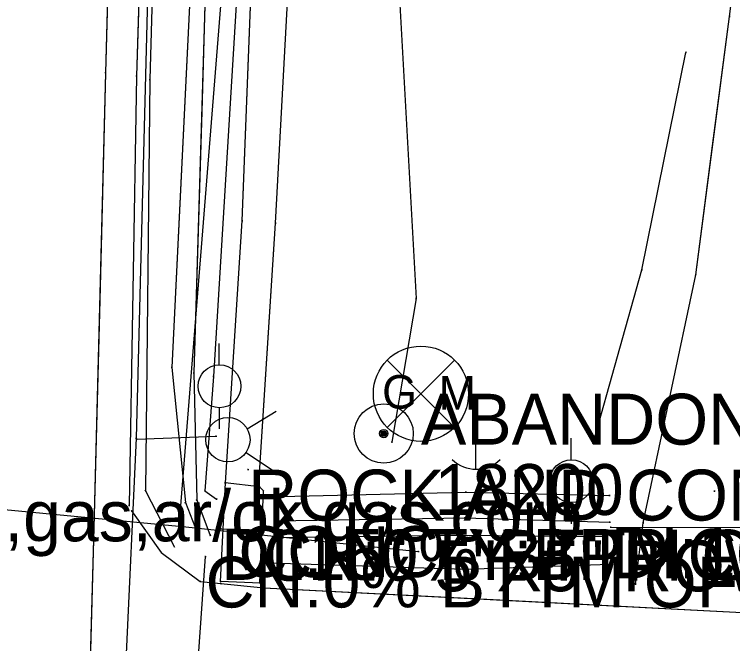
# Model space of a CAD drawing. Extents: x -99999 to 591807, y -99999 to 347168.
# Drawn here: x 591263 to 591333.7, y 320901.3 to 320963.1 of the extents above; entities that cross this region are included whole.
import ezdxf

# ---------------------------------------------------------------- set-up
doc = ezdxf.new("R2010")
doc.units = 0
for name, color, linetype in [('S_BREAKLINE', 7, 'Continuous'), ('S_DITCHLINE', 7, 'Continuous'), ('S_DRG_PT_SYM', 7, 'Continuous'), ('S_DRIVEWAY', 7, 'Continuous'), ('S_EDGE_PAVEMENT', 7, 'Continuous'), ('S_GAS_UTILITIES', 7, 'Continuous'), ('S_GAS_UTILITIES_ANNOT', 7, 'Continuous'), ('S_GRD_PT_SYM', 7, 'Continuous'), ('S_IRON_PIN', 7, 'Continuous'), ('S_IRON_PIN_ANNOT', 7, 'Continuous'), ('S_MSC_PT_SYM', 7, 'Continuous'), ('S_PARKING', 7, 'Continuous'), ('S_RDW_PT_SYM', 7, 'Continuous'), ('S_SHOULDER', 7, 'Continuous'), ('S_SIDE_DRAIN', 7, 'Continuous'), ('S_SIDE_DRAIN_ANNOT', 7, 'Continuous'), ('S_SIDEWALK', 7, 'Continuous'), ('S_SURVEY_TEXT_ANNOT', 7, 'Continuous'), ('S_TELEPHONE_UTILITIES', 7, 'Continuous'), ('S_UTILITY_POLE', 7, 'Continuous'), ('S_UTILITY_POLE_ANNOT', 7, 'Continuous'), ('S_UTL_PT_SYM', 7, 'Continuous'), ('S_WATER_UTILITIES', 7, 'Continuous')]:
    doc.layers.add(name, color=color, linetype=linetype)

msp = doc.modelspace()

# ---------------------------------------------------------------- linework, layer by layer
at = {"layer": 'S_BREAKLINE'}
for points in [[(591281.365, 321113.964), (591280.102, 321094.279), (591278.461, 321053.595), (591277.738, 321005.744), (591276.372, 320956.701), (591275.927, 320916.314), (591278.746, 320910.815)], [(591289.483, 321073.177), (591287.441, 321031.099), (591286.361, 320997.239), (591285.762, 320979.109), (591282.599, 320927.538), (591281.773, 320916.307), (591282.919, 320915.494)], [(591299.626, 320987.701), (591302.537, 320935.186), (591300.154, 320921.091)], [(591319.931, 320920.976), (591324.728, 320938.023), (591329.06, 320959.381)], [(591289.196, 320915.756), (591307.407, 320916.18), (591321.546, 320915.846)], [(591288.173, 320909.24), (591307.32, 320908.618), (591321.585, 320909.082)]]:
    msp.add_lwpolyline(points, dxfattribs=at)
at = {"layer": 'S_DITCHLINE'}
for points in [[(591285.772, 321115.219), (591284.013, 321077.616), (591282.428, 321030.913), (591282.448, 320997.376), (591281.014, 320979.45), (591278.525, 320928.425), (591279.846, 320915.154), (591281.25, 320911.6)], [(591285.772, 321115.219), (591284.893, 321096.418), (591284.013, 321077.616), (591283.221, 321054.265), (591282.428, 321030.913), (591282.438, 321014.144), (591282.448, 320997.376), (591281.014, 320979.45), (591280.392, 320966.694), (591279.769, 320953.938), (591279.147, 320941.181), (591278.525, 320928.425), (591279.846, 320915.154), (591281.25, 320911.6)], [(591286.734, 321115.284), (591286.903, 321078.018), (591284.889, 321031.071), (591283.777, 320997.543), (591282.224, 320979.278), (591280.69, 320927.888), (591280.974, 320915.405), (591282.292, 320911.912)], [(591286.734, 321115.284), (591286.819, 321096.651), (591286.903, 321078.018), (591285.896, 321054.545), (591284.889, 321031.071), (591284.333, 321014.307), (591283.777, 320997.543), (591282.224, 320979.278), (591281.84, 320966.431), (591281.457, 320953.583), (591281.073, 320940.735), (591280.69, 320927.888), (591280.974, 320915.405), (591282.292, 320911.912)], [(591288.648, 320913.365), (591307.332, 320913.641), (591321.569, 320913.211)], [(591288.648, 320913.365), (591307.332, 320913.641), (591321.569, 320913.211)], [(591288.661, 320911.72), (591307.091, 320911.959), (591321.1, 320911.804)], [(591288.661, 320911.72), (591307.091, 320911.959), (591321.1, 320911.804)]]:
    msp.add_lwpolyline(points, dxfattribs=at)
at = {"layer": 'S_DRG_PT_SYM'}
for points in [[(591283.358, 320912.554), (591283.358, 320912.604), (591283.358, 320912.554), (591283.308, 320912.554), (591283.358, 320912.554), (591283.358, 320912.504), (591283.358, 320912.554), (591283.408, 320912.554)], [(591287.509, 320912.474), (591287.509, 320912.524), (591287.509, 320912.474), (591287.459, 320912.474), (591287.509, 320912.474), (591287.509, 320912.424), (591287.509, 320912.474), (591287.559, 320912.474)], [(591321.682, 320912.717), (591321.682, 320912.767), (591321.682, 320912.717), (591321.632, 320912.717), (591321.682, 320912.717), (591321.682, 320912.667), (591321.682, 320912.717), (591321.732, 320912.717)], [(591281.825, 320909.839), (591281.825, 320909.889), (591281.825, 320909.839), (591281.775, 320909.839), (591281.825, 320909.839), (591281.825, 320909.789), (591281.825, 320909.839), (591281.875, 320909.839)]]:
    msp.add_lwpolyline(points, dxfattribs=at)
at = {"layer": 'S_DRIVEWAY'}
for points in [[(591324.118, 320907.133), (591324.859, 320913.158), (591330.018, 320937.507), (591333.347, 320962.905)], [(591324.118, 320907.133), (591324.859, 320913.158), (591330.018, 320937.507), (591331.682, 320950.206), (591333.347, 320962.905)]]:
    msp.add_lwpolyline(points, dxfattribs=at)
at = {"layer": 'S_EDGE_PAVEMENT'}
for points in [[(591276.464, 321095.169), (591275.056, 321053.597), (591273.291, 321005.346), (591272, 320957.38), (591270.852, 320912.706), (591269.626, 320868.123), (591267.967, 320823.163), (591266.366, 320784.972), (591264.567, 320741.355), (591263.052, 320704.522), (591261.343, 320660.719), (591259.642, 320623.868), (591258.44, 320586.063), (591256.824, 320543.024), (591255.332, 320500.726), (591253.745, 320460.208), (591252.238, 320423.96)], [(591276.464, 321095.169), (591275.76, 321074.383), (591275.056, 321053.597), (591274.173, 321029.471), (591273.291, 321005.346), (591272.646, 320981.363), (591272, 320957.38), (591271.426, 320935.043), (591270.852, 320912.706), (591270.239, 320890.414)], [(591274.554, 320914.321), (591277.47, 320910.234), (591281.292, 320907.406), (591283.338, 320907.182), (591287.555, 320906.756), (591333.958, 320904.39), (591378.559, 320901.544), (591416.519, 320899.614), (591460.036, 320897.219), (591499.289, 320895.01), (591538.767, 320892.545), (591582.069, 320890.714)], [(591274.554, 320914.321), (591277.47, 320910.234), (591281.292, 320907.406), (591283.338, 320907.182), (591287.555, 320906.756), (591310.756, 320905.573), (591333.958, 320904.39), (591356.258, 320902.967), (591378.559, 320901.544), (591397.539, 320900.579), (591416.519, 320899.614), (591438.278, 320898.416), (591460.036, 320897.219), (591479.663, 320896.114), (591499.289, 320895.01), (591519.028, 320893.777), (591538.767, 320892.545), (591560.418, 320891.63), (591582.069, 320890.714)]]:
    msp.add_lwpolyline(points, dxfattribs=at)
at = {"layer": 'S_GAS_UTILITIES'}
for p, q in [((591287.04, 321010.989), (591279.221, 320912.81)), ((591299.701, 320922.529), (591306.32, 320929.148)), ((591299.701, 320929.148), (591306.32, 320922.529)), ((591279.221, 320912.81), (591240.987, 320916.406)), ((591279.264, 320912.822), (591302.764, 320910.333))]:
    msp.add_line(p, q, dxfattribs=at)
msp.add_circle((591303.01, 320925.839), 4.681, dxfattribs=at)
at = {"layer": 'S_GRD_PT_SYM'}
for points in [[(591329.06, 320959.381), (591329.011, 320959.391), (591329.06, 320959.381), (591329.05, 320959.332), (591329.06, 320959.381), (591329.109, 320959.371), (591329.06, 320959.381), (591329.07, 320959.43)], [(591276.372, 320956.701), (591276.422, 320956.7), (591276.372, 320956.701), (591276.372, 320956.751), (591276.372, 320956.701), (591276.322, 320956.701), (591276.372, 320956.701), (591276.371, 320956.651)], [(591324.728, 320938.023), (591324.679, 320938.033), (591324.728, 320938.023), (591324.718, 320937.974), (591324.728, 320938.023), (591324.777, 320938.013), (591324.728, 320938.023), (591324.738, 320938.072)], [(591302.537, 320935.186), (591302.587, 320935.178), (591302.537, 320935.186), (591302.546, 320935.236), (591302.537, 320935.186), (591302.488, 320935.195), (591302.537, 320935.186), (591302.529, 320935.137)], [(591278.525, 320928.425), (591278.574, 320928.43), (591278.525, 320928.425), (591278.52, 320928.475), (591278.525, 320928.425), (591278.475, 320928.42), (591278.525, 320928.425), (591278.53, 320928.375)], [(591280.69, 320927.888), (591280.74, 320927.889), (591280.69, 320927.888), (591280.689, 320927.938), (591280.69, 320927.888), (591280.64, 320927.887), (591280.69, 320927.888), (591280.691, 320927.838)], [(591282.599, 320927.538), (591282.649, 320927.534), (591282.599, 320927.538), (591282.603, 320927.588), (591282.599, 320927.538), (591282.549, 320927.541), (591282.599, 320927.538), (591282.595, 320927.488)], [(591300.154, 320921.091), (591300.204, 320921.083), (591300.154, 320921.091), (591300.163, 320921.141), (591300.154, 320921.091), (591300.105, 320921.1), (591300.154, 320921.091), (591300.146, 320921.042)], [(591319.931, 320920.976), (591319.882, 320920.99), (591319.931, 320920.976), (591319.917, 320920.928), (591319.931, 320920.976), (591319.979, 320920.963), (591319.931, 320920.976), (591319.944, 320921.025)], [(591275.927, 320916.314), (591275.971, 320916.337), (591275.927, 320916.314), (591275.904, 320916.358), (591275.927, 320916.314), (591275.882, 320916.291), (591275.927, 320916.314), (591275.949, 320916.27)], [(591281.773, 320916.307), (591281.802, 320916.348), (591281.773, 320916.307), (591281.732, 320916.336), (591281.773, 320916.307), (591281.744, 320916.266), (591281.773, 320916.307), (591281.814, 320916.278)], [(591307.407, 320916.18), (591307.408, 320916.23), (591307.407, 320916.18), (591307.357, 320916.181), (591307.407, 320916.18), (591307.406, 320916.13), (591307.407, 320916.18), (591307.457, 320916.179)], [(591321.546, 320915.846), (591321.547, 320915.896), (591321.546, 320915.846), (591321.496, 320915.847), (591321.546, 320915.846), (591321.545, 320915.796), (591321.546, 320915.846), (591321.596, 320915.845)], [(591279.846, 320915.154), (591279.892, 320915.172), (591279.846, 320915.154), (591279.827, 320915.201), (591279.846, 320915.154), (591279.799, 320915.136), (591279.846, 320915.154), (591279.864, 320915.107)], [(591280.974, 320915.405), (591281.021, 320915.423), (591280.974, 320915.405), (591280.956, 320915.452), (591280.974, 320915.405), (591280.927, 320915.387), (591280.974, 320915.405), (591280.992, 320915.358)], [(591282.919, 320915.494), (591282.948, 320915.535), (591282.919, 320915.494), (591282.878, 320915.523), (591282.919, 320915.494), (591282.89, 320915.453), (591282.919, 320915.494), (591282.96, 320915.465)], [(591289.196, 320915.756), (591289.195, 320915.806), (591289.196, 320915.756), (591289.147, 320915.755), (591289.196, 320915.756), (591289.198, 320915.706), (591289.196, 320915.756), (591289.246, 320915.757)], [(591307.332, 320913.641), (591307.333, 320913.691), (591307.332, 320913.641), (591307.282, 320913.642), (591307.332, 320913.641), (591307.33, 320913.591), (591307.332, 320913.641), (591307.382, 320913.639)], [(591288.648, 320913.365), (591288.648, 320913.415), (591288.648, 320913.365), (591288.598, 320913.364), (591288.648, 320913.365), (591288.649, 320913.315), (591288.648, 320913.365), (591288.698, 320913.366)], [(591321.569, 320913.211), (591321.57, 320913.261), (591321.569, 320913.211), (591321.519, 320913.212), (591321.569, 320913.211), (591321.567, 320913.161), (591321.569, 320913.211), (591321.619, 320913.209)], [(591281.25, 320911.6), (591281.296, 320911.618), (591281.25, 320911.6), (591281.232, 320911.646), (591281.25, 320911.6), (591281.203, 320911.581), (591281.25, 320911.6), (591281.268, 320911.553)], [(591282.292, 320911.912), (591282.339, 320911.929), (591282.292, 320911.912), (591282.274, 320911.958), (591282.292, 320911.912), (591282.245, 320911.894), (591282.292, 320911.912), (591282.31, 320911.865)], [(591288.661, 320911.72), (591288.661, 320911.77), (591288.661, 320911.72), (591288.611, 320911.719), (591288.661, 320911.72), (591288.662, 320911.67), (591288.661, 320911.72), (591288.711, 320911.72)], [(591307.091, 320911.959), (591307.091, 320912.009), (591307.091, 320911.959), (591307.041, 320911.959), (591307.091, 320911.959), (591307.09, 320911.909), (591307.091, 320911.959), (591307.141, 320911.958)], [(591321.1, 320911.804), (591321.1, 320911.854), (591321.1, 320911.804), (591321.05, 320911.804), (591321.1, 320911.804), (591321.099, 320911.754), (591321.1, 320911.804), (591321.15, 320911.803)], [(591278.746, 320910.815), (591278.79, 320910.838), (591278.746, 320910.815), (591278.723, 320910.859), (591278.746, 320910.815), (591278.701, 320910.792), (591278.746, 320910.815), (591278.769, 320910.77)], [(591288.173, 320909.24), (591288.175, 320909.289), (591288.173, 320909.24), (591288.123, 320909.241), (591288.173, 320909.24), (591288.172, 320909.19), (591288.173, 320909.24), (591288.223, 320909.238)], [(591321.585, 320909.082), (591321.583, 320909.131), (591321.585, 320909.082), (591321.535, 320909.08), (591321.585, 320909.082), (591321.586, 320909.032), (591321.585, 320909.082), (591321.635, 320909.083)], [(591307.32, 320908.618), (591307.318, 320908.668), (591307.32, 320908.618), (591307.27, 320908.617), (591307.32, 320908.618), (591307.321, 320908.569), (591307.32, 320908.618), (591307.37, 320908.62)]]:
    msp.add_lwpolyline(points, close=True, dxfattribs=at)
at = {"layer": 'S_IRON_PIN'}
for radius in [2.907, 0.411, 0.262, 0.212, 0.145, 0.0822, 0.0581]:
    msp.add_circle((591299.352, 320921.928), radius, dxfattribs=at)
at = {"layer": 'S_MSC_PT_SYM'}
for points in [[(591333.347, 320962.905), (591333.297, 320962.912), (591333.347, 320962.905), (591333.34, 320962.856), (591333.347, 320962.905), (591333.396, 320962.899), (591333.347, 320962.905), (591333.353, 320962.955)], [(591285.433, 320942.838), (591285.383, 320942.84), (591285.433, 320942.838), (591285.431, 320942.788), (591285.433, 320942.838), (591285.483, 320942.836), (591285.433, 320942.838), (591285.435, 320942.888)], [(591288.713, 320942.586), (591288.663, 320942.589), (591288.713, 320942.586), (591288.71, 320942.536), (591288.713, 320942.586), (591288.762, 320942.583), (591288.713, 320942.586), (591288.715, 320942.636)], [(591283.751, 320917.093), (591283.745, 320917.043), (591283.751, 320917.093), (591283.801, 320917.087), (591283.751, 320917.093), (591283.757, 320917.143), (591283.751, 320917.093), (591283.701, 320917.099)], [(591283.799, 320917.1), (591283.749, 320917.103), (591283.799, 320917.1), (591283.797, 320917.05), (591283.799, 320917.1), (591283.849, 320917.098), (591283.799, 320917.1), (591283.802, 320917.15)], [(591283.8, 320917.09), (591283.75, 320917.093), (591283.8, 320917.09), (591283.797, 320917.04), (591283.8, 320917.09), (591283.85, 320917.087), (591283.8, 320917.09), (591283.803, 320917.14)], [(591287.084, 320917.024), (591287.034, 320917.027), (591287.084, 320917.024), (591287.081, 320916.974), (591287.084, 320917.024), (591287.134, 320917.021), (591287.084, 320917.024), (591287.087, 320917.074)], [(591287.138, 320916.708), (591287.133, 320916.658), (591287.138, 320916.708), (591287.188, 320916.702), (591287.138, 320916.708), (591287.144, 320916.758), (591287.138, 320916.708), (591287.089, 320916.714)], [(591287.536, 320916.298), (591287.501, 320916.263), (591287.536, 320916.298), (591287.571, 320916.262), (591287.536, 320916.298), (591287.572, 320916.333), (591287.536, 320916.298), (591287.502, 320916.334)], [(591283.313, 320907.399), (591283.263, 320907.402), (591283.313, 320907.399), (591283.311, 320907.349), (591283.313, 320907.399), (591283.363, 320907.397), (591283.313, 320907.399), (591283.316, 320907.449)], [(591287.159, 320907.27), (591287.109, 320907.272), (591287.159, 320907.27), (591287.157, 320907.22), (591287.159, 320907.27), (591287.209, 320907.268), (591287.159, 320907.27), (591287.161, 320907.32)], [(591287.235, 320907.242), (591287.233, 320907.192), (591287.235, 320907.242), (591287.285, 320907.24), (591287.235, 320907.242), (591287.237, 320907.292), (591287.235, 320907.242), (591287.185, 320907.244)]]:
    msp.add_lwpolyline(points, close=True, dxfattribs=at)
for points in [[(591286.024, 320918.382), (591286.024, 320918.432), (591286.024, 320918.382), (591285.974, 320918.382), (591286.024, 320918.382), (591286.024, 320918.332), (591286.024, 320918.382), (591286.074, 320918.382)], [(591331.858, 320916.278), (591331.858, 320916.328), (591331.858, 320916.278), (591331.808, 320916.278), (591331.858, 320916.278), (591331.858, 320916.228), (591331.858, 320916.278), (591331.909, 320916.278)], [(591285.055, 320912.827), (591285.055, 320912.877), (591285.055, 320912.827), (591285.005, 320912.827), (591285.055, 320912.827), (591285.055, 320912.777), (591285.055, 320912.827), (591285.105, 320912.827)]]:
    msp.add_lwpolyline(points, dxfattribs=at)
at = {"layer": 'S_PARKING'}
for points in [[(591333.347, 320962.905), (591336.048, 320984.175), (591375.728, 320979.231), (591375.78, 320957.237)], [(591333.347, 320962.905), (591336.048, 320984.175), (591355.888, 320981.703), (591375.728, 320979.231), (591375.78, 320957.237)]]:
    msp.add_lwpolyline(points, dxfattribs=at)
at = {"layer": 'S_RDW_PT_SYM'}
for points in [[(591333.347, 320962.905), (591333.297, 320962.912), (591333.347, 320962.905), (591333.34, 320962.856), (591333.347, 320962.905), (591333.396, 320962.899), (591333.347, 320962.905), (591333.353, 320962.955)], [(591272, 320957.38), (591272.05, 320957.379), (591272, 320957.38), (591272.002, 320957.43), (591272, 320957.38), (591271.95, 320957.381), (591272, 320957.38), (591271.999, 320957.33)], [(591275.054, 320957.05), (591275.103, 320957.049), (591275.054, 320957.05), (591275.054, 320957.1), (591275.054, 320957.05), (591275.004, 320957.051), (591275.054, 320957.05), (591275.053, 320957)], [(591330.018, 320937.507), (591329.969, 320937.514), (591330.018, 320937.507), (591330.012, 320937.458), (591330.018, 320937.507), (591330.068, 320937.501), (591330.018, 320937.507), (591330.025, 320937.557)], [(591274.315, 320914.848), (591274.365, 320914.847), (591274.315, 320914.848), (591274.316, 320914.898), (591274.315, 320914.848), (591274.265, 320914.849), (591274.315, 320914.848), (591274.315, 320914.798)], [(591274.554, 320914.321), (591274.594, 320914.35), (591274.554, 320914.321), (591274.524, 320914.362), (591274.554, 320914.321), (591274.513, 320914.292), (591274.554, 320914.321), (591274.583, 320914.28)], [(591324.859, 320913.158), (591324.81, 320913.168), (591324.859, 320913.158), (591324.849, 320913.109), (591324.859, 320913.158), (591324.908, 320913.147), (591324.859, 320913.158), (591324.869, 320913.207)], [(591270.852, 320912.706), (591270.902, 320912.704), (591270.852, 320912.706), (591270.854, 320912.756), (591270.852, 320912.706), (591270.802, 320912.707), (591270.852, 320912.706), (591270.851, 320912.656)], [(591277.47, 320910.234), (591277.499, 320910.274), (591277.47, 320910.234), (591277.43, 320910.263), (591277.47, 320910.234), (591277.44, 320910.193), (591277.47, 320910.234), (591277.51, 320910.204)], [(591281.292, 320907.406), (591281.297, 320907.456), (591281.292, 320907.406), (591281.242, 320907.412), (591281.292, 320907.406), (591281.286, 320907.357), (591281.292, 320907.406), (591281.342, 320907.401)], [(591283.338, 320907.182), (591283.343, 320907.232), (591283.338, 320907.182), (591283.288, 320907.187), (591283.338, 320907.182), (591283.333, 320907.133), (591283.338, 320907.182), (591283.388, 320907.177)], [(591287.555, 320906.756), (591287.558, 320906.806), (591287.555, 320906.756), (591287.505, 320906.759), (591287.555, 320906.756), (591287.553, 320906.706), (591287.555, 320906.756), (591287.605, 320906.754)], [(591324.118, 320907.133), (591324.068, 320907.14), (591324.118, 320907.133), (591324.112, 320907.084), (591324.118, 320907.133), (591324.168, 320907.127), (591324.118, 320907.133), (591324.124, 320907.183)]]:
    msp.add_lwpolyline(points, close=True, dxfattribs=at)
at = {"layer": 'S_SHOULDER'}
for points in [[(591277.867, 321093.468), (591277.224, 321053.481), (591276.53, 321005.54), (591275.054, 320957.05), (591274.315, 320914.848)], [(591277.867, 321093.468), (591277.545, 321073.475), (591277.224, 321053.481), (591276.877, 321029.51), (591276.53, 321005.54), (591275.792, 320981.295), (591275.054, 320957.05), (591274.684, 320935.949), (591274.315, 320914.848)]]:
    msp.add_lwpolyline(points, dxfattribs=at)
at = {"layer": 'S_SIDE_DRAIN'}
for p, q in [((591283.358, 320912.554), (591287.509, 320912.474)), ((591321.682, 320912.717), (591341.776, 320912.683)), ((591280.056, 320884.524), (591281.825, 320909.839))]:
    msp.add_line(p, q, dxfattribs=at)
at = {"layer": 'S_SIDEWALK'}
for points in [[(591283.8, 320917.09), (591285.433, 320942.838), (591286.679, 320974.849), (591287.555, 320994.697), (591289.257, 321035.444), (591289.72, 321050.113), (591293.566, 321049.476)], [(591283.8, 320917.09), (591284.617, 320929.964), (591285.433, 320942.838), (591286.056, 320958.843), (591286.679, 320974.849), (591287.555, 320994.697), (591288.406, 321015.07), (591289.257, 321035.444), (591289.72, 321050.113), (591293.566, 321049.476)], [(591287.084, 320917.024), (591288.713, 320942.586), (591290.407, 320973.993), (591291.131, 320989.409), (591308.054, 320989.16), (591306.907, 320992.416), (591291.289, 320992.692), (591292.888, 321035.192), (591293.569, 321049.466)], [(591287.084, 320917.024), (591287.898, 320929.805), (591288.713, 320942.586), (591289.56, 320958.29), (591290.407, 320973.993), (591291.131, 320989.409), (591308.054, 320989.16), (591306.907, 320992.416), (591291.289, 320992.692), (591292.088, 321013.942), (591292.888, 321035.192), (591293.569, 321049.466)], [(591287.235, 320907.242), (591283.313, 320907.399), (591283.799, 320917.1)], [(591287.235, 320907.242), (591283.313, 320907.399), (591283.799, 320917.1)], [(591287.159, 320907.27), (591287.536, 320916.298), (591287.138, 320916.708), (591283.751, 320917.093)], [(591287.159, 320907.27), (591287.536, 320916.298), (591287.138, 320916.708), (591283.751, 320917.093)]]:
    msp.add_lwpolyline(points, dxfattribs=at)
at = {"layer": 'S_TELEPHONE_UTILITIES'}
for p, q in [((591283.182, 320928.653), (591283.182, 320930.78)), ((591283.182, 320924.433), (591283.182, 320922.375)), ((591317.779, 320919.333), (591317.779, 320921.461)), ((591317.779, 320915.113), (591317.779, 320913.056))]:
    msp.add_line(p, q, dxfattribs=at)
for centre in [(591283.203, 320926.574), (591317.8, 320917.254)]:
    msp.add_circle(centre, 2.106, dxfattribs=at)
at = {"layer": 'S_UTILITY_POLE'}
msp.add_line((591308.374, 320923.142), (591308.374, 320918.415), dxfattribs=at)
msp.add_arc((591308.437, 320921.841), 3.413, 226.39718, 313.60282, dxfattribs=at)
at = {"layer": 'S_UTL_PT_SYM'}
for points in [[(591275.027, 320921.464), (591275.027, 320921.514), (591275.027, 320921.464), (591274.977, 320921.464), (591275.027, 320921.464), (591275.027, 320921.414), (591275.027, 320921.464), (591275.077, 320921.464)], [(591282.876, 320921.659), (591282.876, 320921.709), (591282.876, 320921.659), (591282.826, 320921.659), (591282.876, 320921.659), (591282.876, 320921.609), (591282.876, 320921.659), (591282.926, 320921.659)], [(591275.052, 320921.383), (591275.052, 320921.433), (591275.052, 320921.383), (591275.002, 320921.383), (591275.052, 320921.383), (591275.052, 320921.333), (591275.052, 320921.383), (591275.102, 320921.383)], [(591279.221, 320912.81), (591279.221, 320912.86), (591279.221, 320912.81), (591279.171, 320912.81), (591279.221, 320912.81), (591279.221, 320912.76), (591279.221, 320912.81), (591279.271, 320912.81)], [(591279.264, 320912.822), (591279.264, 320912.872), (591279.264, 320912.822), (591279.214, 320912.822), (591279.264, 320912.822), (591279.264, 320912.772), (591279.264, 320912.822), (591279.314, 320912.822)], [(591302.764, 320910.333), (591302.764, 320910.383), (591302.764, 320910.333), (591302.714, 320910.333), (591302.764, 320910.333), (591302.764, 320910.283), (591302.764, 320910.333), (591302.814, 320910.333)]]:
    msp.add_lwpolyline(points, dxfattribs=at)
at = {"layer": 'S_WATER_UTILITIES'}
for p, q in [((591277.349, 321013.61), (591275.027, 320921.464)), ((591285.938, 320922.381), (591288.761, 320924.113)), ((591275.027, 320921.464), (591267.261, 320756.584)), ((591275.052, 320921.383), (591282.876, 320921.659)), ((591285.813, 320920.072), (591288.722, 320918.145))]:
    msp.add_line(p, q, dxfattribs=at)
msp.add_circle((591284.033, 320921.326), 2.177, dxfattribs=at)

# ---------------------------------------------------------------- texts
at = {"layer": 'S_GAS_UTILITIES'}
for s, p in [('G', (591299.191, 320924.373)), ('M', (591304.755, 320924.269))]:
    msp.add_text(s, height=3.3, rotation=360, dxfattribs=at).set_placement(p)
at = {"layer": 'S_GAS_UTILITIES_ANNOT'}
msp.add_text('ABANDONED', height=5, dxfattribs=at).set_placement((591303.01, 320920.839))
at = {"layer": 'S_IRON_PIN_ANNOT'}
for s, p in [('18200', (591304.352, 320913.928)), ('5"X5" ROW MOUMENT', (591304.352, 320906.428))]:
    msp.add_text(s, height=5, dxfattribs=at).set_placement(p)
at = {"layer": 'S_SIDE_DRAIN_ANNOT'}
for s, p in [('DI:15" TY:BPP CN:0% BTTM OF PIP', (591283.358, 320907.554)), ('CN:0% BTTM OF PIPE', (591287.509, 320907.474)), ('DI:16" TY:CMP CN:0% BTTM OF PIP', (591321.682, 320907.717)), ('CN:0% BTTM OF PIPE,W/ FES', (591281.825, 320904.839))]:
    msp.add_text(s, height=5, dxfattribs=at).set_placement(p)
at = {"layer": 'S_SURVEY_TEXT_ANNOT'}
for s, p in [('ROCK AND CONC', (591286.024, 320913.382)), ('CONC', (591285.055, 320907.827))]:
    msp.add_text(s, height=5, dxfattribs=at).set_placement(p)
at = {"layer": 'S_UTILITY_POLE_ANNOT'}
msp.add_text('pipeline,gas,ar/ok gas corp.', height=5, dxfattribs=at).set_placement((591238.994, 320911.343))

doc.saveas('drawing.dxf')
